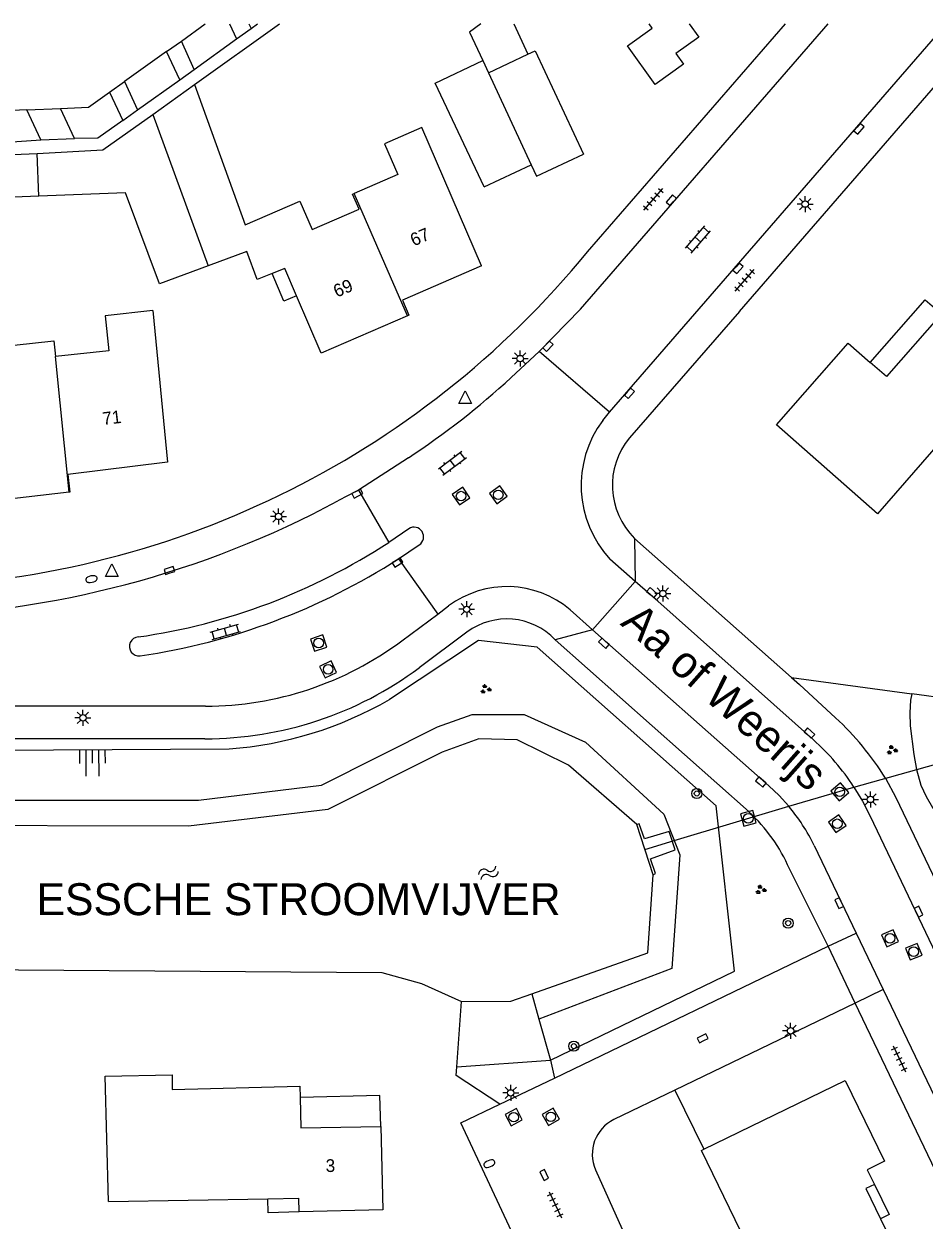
# Model space of a CAD drawing. Extents: x 126000 to 131009, y 393000 to 395500.
# Drawn here: x 130900.9 to 130971.5, y 395406.3 to 395500 of the extents above; entities that cross this region are included whole.
import ezdxf

# ---------------------------------------------------------------- set-up
doc = ezdxf.new("R2010")
doc.units = 0
for name, color, linetype in [('gg-afsc-erfafscheiding', 7, 'Continuous'), ('gg-afsc-hekwerk', 7, 'Continuous'), ('gg-afsc-muur', 7, 'Continuous'), ('gg-anno-huisnummerreeks BGT', 7, 'Continuous'), ('gg-anno-naam water', 7, 'Continuous'), ('gg-anno-openbare ruimte label', 7, 'Continuous'), ('gg-bbg-bijgebouw', 7, 'Continuous'), ('gg-bbg-gedigitaliseerde bebouwing', 7, 'Continuous'), ('gg-bbg-gedigitaliseerde bijgebouw', 7, 'Continuous'), ('gg-bbg-hoofdgebouw', 7, 'Continuous'), ('gg-bbg-luifel en loopbrug', 7, 'Continuous'), ('gg-bbg-onder overbouw', 7, 'Continuous'), ('gg-bbg-pand overbouw', 7, 'Continuous'), ('gg-bbg-tussenscheiding', 7, 'Continuous'), ('gg-knt-BGT kruinlijn', 7, 'Continuous'), ('gg-knt-verharding', 7, 'Continuous'), ('gg-kntw-beschoeiing', 7, 'Continuous'), ('gg-kwrk-duiker nz buis', 7, 'Continuous'), ('gg-kwrk-uitstroombak niveau min 01', 7, 'Continuous'), ('gt-grn-groengrens', 7, 'Continuous'), ('gt-grn-weggrens', 7, 'Continuous'), ('gt-symb-boom', 7, 'Continuous'), ('gt-symb-brandkraan', 7, 'Continuous'), ('gt-symb-groenvak', 7, 'Continuous'), ('gt-symb-klinker verharding', 7, 'Continuous'), ('gt-symb-kolk', 7, 'Continuous'), ('gt-symb-lichtmast', 7, 'Continuous'), ('gt-symb-rioolschacht', 7, 'Continuous'), ('gt-symb-talud symbool', 7, 'Continuous'), ('gt-symb-tegel verharding', 7, 'Continuous'), ('gt-symb-waterafsluiter', 7, 'Continuous'), ('gt-symb-watersymbool', 7, 'Continuous')]:
    doc.layers.add(name, color=color, linetype=linetype)

# ---------------------------------------------------------------- blocks, each defined once
blk = doc.blocks.new('gt0-KOLK')
at = {"layer": 'gt-symb-kolk'}
blk.add_lwpolyline([(0, 0), (0.375, 0), (0.375, 0.4), (-0.375, 0.4), (-0.375, 0), (0, 0)], dxfattribs=at)
blk = doc.blocks.new('gt0-LMAST')
at = {"layer": 'gt-symb-lichtmast'}
for p, q in [((-0.182, 0.173), (-0.447, 0.438)), ((-0.005, 0.246), (-0.005, 0.621)), ((0.172, 0.173), (0.437, 0.438)), ((-0.255, -0.004), (-0.63, -0.004)), ((-0.182, -0.181), (-0.447, -0.446)), ((-0.005, -0.254), (-0.005, -0.629)), ((0.437, -0.446), (0.172, -0.181)), ((0.245, -0.004), (0.62, -0.004))]:
    blk.add_line(p, q, dxfattribs=at)
blk.add_circle((-0.005, -0.004), 0.25, dxfattribs=at)
blk = doc.blocks.new('gt0-TEG1')
at = {"layer": 'gt-symb-tegel verharding'}
for p, q in [((-1.125, 0), (1.125, 0)), ((-0.9, -0.25), (-0.9, 0.25)), ((-0.45, -0.25), (-0.45, 0.25)), ((0, -0.25), (0, 0.25)), ((0.45, -0.25), (0.45, 0.25)), ((0.9, -0.25), (0.9, 0.25))]:
    blk.add_line(p, q, dxfattribs=at)
blk = doc.blocks.new('gt0-KL1')
at = {"layer": 'gt-symb-klinker verharding'}
for p, q in [((-1.15, 0.3), (1.15, 0.3)), ((-1, -0.3), (-1, 0.3)), ((-0.5, 0.3), (-0.5, 0.45)), ((0, -0.3), (0, 0.3)), ((0.5, 0.3), (0.5, 0.45)), ((1, -0.3), (1, 0.3)), ((-1.15, -0.3), (1.15, -0.3)), ((-0.5, -0.45), (-0.5, -0.3)), ((0.5, -0.45), (0.5, -0.3))]:
    blk.add_line(p, q, dxfattribs=at)
blk = doc.blocks.new('gt0-WAFSL')
at = {"layer": 'gt-symb-waterafsluiter'}
for p, q in [((-0.5, -0.333), (0, 0.667)), ((0, 0.667), (0.5, -0.333)), ((0.5, -0.333), (-0.5, -0.333))]:
    blk.add_line(p, q, dxfattribs=at)
blk = doc.blocks.new('gt0-RS')
at = {"layer": 'gt-symb-rioolschacht'}
blk.add_lwpolyline([(-0.5, -0.5), (0.5, -0.5), (0.5, 0.5), (-0.5, 0.5)], close=True, dxfattribs=at)
blk.add_circle((0, 0), 0.375, dxfattribs=at)
blk = doc.blocks.new('gt0-BR')
at = {"layer": 'gt-symb-brandkraan'}
for centre, radius, start, end in [((-0.244, 0), 0.206, 107.56694, 252.43307), ((0.599, -2.664), 3, 106.89205, 107.56694), ((0, -0.691), 0.938, 73.10799, 106.89205), ((-0.599, -2.664), 3, 72.43309, 73.10799), ((0.244, 0), 0.206, 287.56695, 72.43309), ((0.599, 2.664), 3, 252.43307, 253.10797), ((0, 0.691), 0.938, 253.10797, 286.89206), ((-0.599, 2.664), 3, 286.89206, 287.56695)]:
    blk.add_arc(centre, radius, start, end, dxfattribs=at)
blk = doc.blocks.new('gt0-TALUD')
at = {"layer": 'gt-symb-talud symbool'}
for p, q in [((0, -1), (0, 0)), ((-1, -1), (-1, 0)), ((-0.5, -2), (-0.5, 0)), ((0.5, -2), (0.5, 0)), ((1, -1), (1, 0))]:
    blk.add_line(p, q, dxfattribs=at)
blk = doc.blocks.new('gt0-GRVAK')
at = {"layer": 'gt-symb-groenvak'}
for p, q in [((-0.11, 0.189), (-0.228, 0.24)), ((-0.182, 0.153), (0.088, 0.153)), ((-0.091, 0.211), (-0.156, 0.322)), ((-0.047, 0.214), (-0.047, 0.393)), ((-0.004, 0.211), (0.061, 0.322)), ((0.015, 0.189), (0.133, 0.24)), ((0.262, -0.052), (0.197, 0.059)), ((0.305, -0.049), (0.305, 0.13)), ((0.349, -0.052), (0.414, 0.059)), ((-0.245, -0.228), (-0.363, -0.177)), ((-0.318, -0.264), (-0.047, -0.264)), ((-0.226, -0.206), (-0.291, -0.095)), ((-0.183, -0.203), (-0.183, -0.024)), ((-0.139, -0.206), (-0.074, -0.095)), ((-0.12, -0.228), (-0.002, -0.177)), ((0.243, -0.074), (0.125, -0.023)), ((0.17, -0.11), (0.441, -0.11)), ((0.368, -0.074), (0.486, -0.023))]:
    blk.add_line(p, q, dxfattribs=at)
blk = doc.blocks.new('gt0-BOOM')
at = {"layer": 'gt-symb-boom'}
for radius in [0.4, 0.2]:
    blk.add_circle((0, 0), radius, dxfattribs=at)
blk = doc.blocks.new('gt0-WA')
at = {"layer": 'gt-symb-watersymbool'}
for centre, start, end in [((-0.323, 0.022), 28.07249, 151.92751), ((0.427, 0.422), 208.07248, 331.92751), ((-0.323, -0.428), 28.07249, 151.92751), ((0.427, -0.028), 208.07248, 331.92751)]:
    blk.add_arc(centre, 0.425, start, end, dxfattribs=at)

msp = doc.modelspace()

# ---------------------------------------------------------------- linework, layer by layer
at = {"layer": 'gg-afsc-erfafscheiding'}
for p, q in [((130914.32, 395495.25), (130920.981, 395500)), ((130957.001, 395477.485), (130948.394, 395467.6)), ((130948.791, 395459.713), (130961.077, 395448.824)), ((130961.077, 395448.824), (130970.508, 395447.539)), ((130961.077, 395448.824), (130961.709, 395448.263)), ((130973.681, 395447.113), (130970.508, 395447.539))]:
    msp.add_line(p, q, dxfattribs=at)
msp.add_arc((130952.885, 395463.873), 5.836, 140.30679, 225.45642, dxfattribs=at)
at = {"layer": 'gg-afsc-hekwerk'}
for p, q in [((130934.862, 395418.337), (130935.236, 395423.438)), ((130934.813, 395417.662), (130934.862, 395418.337))]:
    msp.add_line(p, q, dxfattribs=at)
at = {"layer": 'gg-afsc-muur'}
msp.add_line((130951.943, 395416.503), (130954.228, 395411.877), dxfattribs=at)
at = {"layer": 'gg-bbg-bijgebouw'}
for p, q in [((130937.012, 395487.231), (130940.688, 395488.971)), ((130918.405, 395482.189), (130915.369, 395481.057)), ((130915.369, 395481.057), (130911.573, 395479.641))]:
    msp.add_line(p, q, dxfattribs=at)
msp.add_lwpolyline([(130940.688, 395488.971), (130941.114, 395488.067), (130944.788, 395489.799)], dxfattribs=at)
at = {"layer": 'gg-bbg-gedigitaliseerde bebouwing'}
for p, q in [((130911.039, 395492.911), (130914.32, 395495.25)), ((130907.56, 395407.775), (130920.053, 395407.994)), ((130920.053, 395407.994), (130922.482, 395408.037))]:
    msp.add_line(p, q, dxfattribs=at)
for points in [[(130914.32, 395495.25), (130918.269, 395484.273), (130922.56, 395486.12), (130923.52, 395483.89), (130927.22, 395485.49), (130926.7, 395486.68), (130926.811, 395486.728)], [(130936.79, 395481.048), (130932.13, 395491.88), (130929.19, 395490.61), (130930.23, 395488.2), (130926.811, 395486.728)], [(130911.059, 395477.562), (130907.3, 395477.14), (130907.6, 395474.41), (130903.43, 395473.954)], [(130980.801, 395478.345), (130972.61, 395468.84), (130973.47, 395468.1), (130967.835, 395461.642)], [(130895.38, 395474.329), (130903.285, 395475.195), (130903.43, 395473.954)]]:
    msp.add_lwpolyline(points, dxfattribs=at)
at = {"layer": 'gg-bbg-gedigitaliseerde bijgebouw'}
for p, q in [((130913.28, 395498.66), (130915.157, 395500)), ((130917.066, 395500), (130917.6, 395498.82)), ((130918.577, 395500), (130918.74, 395499.641)), ((130918.74, 395499.641), (130919.243, 395500)), ((130914.29, 395496.44), (130913.28, 395498.66)), ((130914.29, 395496.44), (130917.6, 395498.82)), ((130912.13, 395497.84), (130908.82, 395495.48)), ((130913.15, 395495.63), (130912.13, 395497.84)), ((130937.35, 395496.18), (130940.438, 395497.639)), ((130936.896, 395497.137), (130937.35, 395496.18)), ((130908.82, 395495.48), (130909.85, 395493.28)), ((130909.85, 395493.28), (130913.15, 395495.63)), ((130907.66, 395494.65), (130908.69, 395492.45)), ((130901.17, 395493.26), (130896.84, 395493.08)), ((130902.26, 395490.92), (130901.17, 395493.26)), ((130904.9, 395491.03), (130903.81, 395493.38)), ((130897.99, 395490.64), (130902.26, 395490.92)), ((130890.93, 395489.4), (130901.99, 395489.85))]:
    msp.add_line(p, q, dxfattribs=at)
for points in [[(130940.438, 395497.639), (130940.99, 395497.9), (130944.788, 395489.799)], [(130937.012, 395487.231), (130933.16, 395495.368), (130936.896, 395497.137)], [(130903.81, 395493.38), (130906.01, 395493.47), (130907.66, 395494.65)], [(130901.99, 395489.85), (130907.14, 395490.13), (130911.039, 395492.911)], [(130908.69, 395492.45), (130906.75, 395491.05), (130904.9, 395491.03)], [(130902.11, 395486.507), (130894.96, 395486.22), (130895.05, 395478.42), (130891.01, 395478.39)], [(130911.573, 395479.641), (130908.9, 395486.78), (130902.11, 395486.507)]]:
    msp.add_lwpolyline(points, dxfattribs=at)
at = {"layer": 'gg-bbg-hoofdgebouw'}
for p, q in [((130904.483, 395463.326), (130896.444, 395462.409)), ((130928.901, 395413.647), (130929.064, 395407.121)), ((130922.506, 395406.972), (130922.482, 395408.037)), ((130929.064, 395407.121), (130922.506, 395406.972))]:
    msp.add_line(p, q, dxfattribs=at)
for points in [[(130953.066, 395500), (130953.82, 395498.95), (130952.031, 395497.673), (130952.626, 395496.839), (130950.412, 395495.266), (130948.229, 395498.293), (130950.155, 395499.674), (130949.921, 395500)], [(130920.395, 395480.45), (130919.23, 395479.996), (130918.405, 395482.189)], [(130922.292, 395478.717), (130921.382, 395480.835), (130920.395, 395480.45)], [(130936.79, 395481.048), (130930.599, 395478.376), (130931.11, 395477.196), (130931.002, 395477.149)], [(130931.002, 395477.149), (130924.227, 395474.213), (130922.292, 395478.717)], [(130911.059, 395477.562), (130912.202, 395465.669), (130904.391, 395464.723), (130904.55, 395463.334), (130904.483, 395463.326)], [(130967.835, 395461.642), (130959.904, 395468.601), (130965.529, 395475.012), (130967.253, 395473.499)], [(130907.56, 395407.775), (130907.312, 395417.605), (130912.551, 395417.696), (130912.571, 395416.547), (130922.564, 395416.807), (130922.587, 395415.929)], [(130954.228, 395411.877), (130965.291, 395417.254), (130968.383, 395410.933), (130967.023, 395410.268), (130967.583, 395409.126)], [(130922.587, 395415.929), (130922.649, 395413.544), (130928.901, 395413.647)], [(130957.102, 395405.445), (130954.04, 395411.786), (130954.228, 395411.877)], [(130967.583, 395409.126), (130966.915, 395408.792), (130968.065, 395406.432)], [(130968.065, 395406.432), (130970.472, 395401.493), (130966.176, 395399.38), (130967.767, 395396.171), (130961.997, 395393.311), (130963.27, 395390.655), (130959.131, 395388.671)]]:
    msp.add_lwpolyline(points, dxfattribs=at)
at = {"layer": 'gg-bbg-luifel en loopbrug'}
for p, q in [((130939.322, 395500), (130940.438, 395497.639)), ((130917.6, 395498.82), (130918.74, 395499.641)), ((130912.13, 395497.84), (130913.28, 395498.66)), ((130913.15, 395495.63), (130914.29, 395496.44)), ((130907.66, 395494.65), (130908.82, 395495.48)), ((130901.17, 395493.26), (130903.81, 395493.38)), ((130908.69, 395492.45), (130909.85, 395493.28)), ((130902.26, 395490.92), (130904.9, 395491.03))]:
    msp.add_line(p, q, dxfattribs=at)
for points in [[(130936.748, 395500), (130935.86, 395499.36), (130936.896, 395497.137)], [(130922.292, 395478.717), (130921.319, 395478.298), (130920.395, 395480.45)], [(130928.901, 395413.647), (130928.84, 395416.085), (130922.587, 395415.929)], [(130967.583, 395409.126), (130968.742, 395406.763), (130968.065, 395406.432)], [(130922.506, 395406.972), (130920.08, 395406.911), (130920.053, 395407.994)]]:
    msp.add_lwpolyline(points, dxfattribs=at)
at = {"layer": 'gg-bbg-onder overbouw'}
msp.add_lwpolyline([(130971.558, 395478.404), (130972.827, 395477.294), (130968.52, 395472.387), (130967.253, 395473.499)], dxfattribs=at)
at = {"layer": 'gg-bbg-pand overbouw'}
msp.add_line((130967.253, 395473.499), (130971.558, 395478.404), dxfattribs=at)
at = {"layer": 'gg-bbg-tussenscheiding'}
for p, q in [((130937.35, 395496.18), (130940.688, 395488.971)), ((130911.039, 395492.911), (130915.369, 395481.057)), ((130902.11, 395486.507), (130901.99, 395489.85)), ((130931.002, 395477.149), (130926.811, 395486.728)), ((130904.483, 395463.326), (130903.43, 395473.954))]:
    msp.add_line(p, q, dxfattribs=at)
at = {"layer": 'gg-knt-BGT kruinlijn'}
msp.add_line((130934.862, 395418.337), (130942.198, 395418.847), dxfattribs=at)
for points in [[(130942.198, 395418.847), (130956.617, 395425.817), (130955.182, 395438.777), (130941.167, 395451.184), (130936.553, 395451.726), (130929.584, 395447.096)], [(130970.508, 395447.539), (130970.396, 395447.045), (130970.344, 395446.049), (130970.394, 395445.031), (130970.662, 395442.801), (130970.883, 395441.621), (130971.229, 395440.401), (130971.625, 395439.498), (130972.119, 395438.628), (130972.7, 395437.77), (130973.344, 395436.961), (130974.234, 395436.181)], [(130871.221, 395439.899), (130875.74, 395443.01), (130917.028, 395443.228)]]:
    msp.add_lwpolyline(points, dxfattribs=at)
msp.add_arc((130914.866, 395472.56), 29.411, 274.21585, 300.02808, dxfattribs=at)
at = {"layer": 'gg-knt-verharding'}
for p, q in [((130945.107, 395482.162), (130960.603, 395500)), ((130946.832, 395469.603), (130973.229, 395500)), ((130957.001, 395477.485), (130976.529, 395500)), ((130941.304, 395474.358), (130939.115, 395472.31)), ((130946.832, 395469.603), (130941.304, 395474.358)), ((130946.29, 395468.944), (130946.832, 395469.603)), ((130931.074, 395466.02), (130927.167, 395463.499)), ((130927.167, 395463.499), (130925.549, 395462.643)), ((130927.167, 395463.499), (130929.533, 395459.404)), ((130931.099, 395460.473), (130929.533, 395459.404)), ((130930.301, 395458.117), (130931.918, 395459.2)), ((130930.301, 395458.117), (130933.374, 395453.791)), ((130948.838, 395456.328), (130946.855, 395458.095)), ((130945.505, 395452.563), (130948.838, 395456.328)), ((130933.374, 395453.791), (130934.217, 395454.419)), ((130943.743, 395454.123), (130945.505, 395452.563)), ((130930.549, 395451.686), (130933.374, 395453.791)), ((130935.654, 395452.368), (130931.906, 395449.578)), ((130957.755, 395438.293), (130942.578, 395451.771)), ((130961.709, 395448.263), (130964.54, 395445.672)), ((130915.173, 395446.572), (130855.942, 395446.565)), ((130915.127, 395444.022), (130871.218, 395444.039)), ((130962.863, 395435.675), (130966.155, 395428.802)), ((130963.959, 395427.77), (130960.919, 395433.84)), ((130966.155, 395428.802), (130968.267, 395424.392)), ((130942.508, 395417.457), (130963.959, 395427.77)), ((130966.07, 395423.312), (130963.959, 395427.77)), ((130968.267, 395424.392), (130977.376, 395405.374)), ((130966.07, 395423.312), (130951.943, 395416.503)), ((130974.618, 395405.458), (130966.07, 395423.312)), ((130938.222, 395415.396), (130934.813, 395417.662)), ((130938.222, 395415.396), (130942.508, 395417.457)), ((130951.943, 395416.503), (130947.174, 395414.204)), ((130945.738, 395410.272), (130947.826, 395405.616))]:
    msp.add_line(p, q, dxfattribs=at)
for points in [[(130941.304, 395474.358), (130944.565, 395477.674), (130963.945, 395500)], [(130962.799, 395443.928), (130950.608, 395454.787), (130948.838, 395456.328)], [(130945.505, 395452.563), (130959.314, 395440.337), (130960.12, 395439.567), (130960.868, 395438.74)], [(130965.981, 395440.244), (130966.658, 395439.128), (130967.254, 395437.967), (130978.9, 395413.542)], [(130968.45, 395440.937), (130969.263, 395439.418), (130972.421, 395432.816)], [(130946.464, 395404.973), (130940.667, 395402.239), (130935.187, 395413.937), (130938.222, 395415.396)]]:
    msp.add_lwpolyline(points, dxfattribs=at)
for centre, radius, start, end in [((130889.646, 395527.557), 71.67, 271.13096, 320.69936), ((130895.684, 395519.546), 64.168, 303.47137, 312.59658), ((130953.11, 395463.86), 8.506, 143.29637, 222.66601), ((130889.339, 395530.276), 76.716, 271.44155, 298.16417), ((130931.504, 395459.833), 0.757, 303.1986, 122.31279), ((130903.037, 395499.909), 48.402, 278.15552, 303.19054), ((130902.541, 395501.28), 51.319, 278.41398, 302.74709), ((130938.794, 395448.277), 7.66, 49.74817, 126.69229), ((130938.781, 395448.184), 5.224, 43.37266, 126.77142), ((130909.96, 395451.253), 0.746, 94.39803, 276.91611), ((130915.128, 395472.38), 25.808, 270.10022, 306.69364), ((130915.135, 395472.113), 28.091, 269.98448, 306.65784), ((130948.393, 395428.357), 23.676, 32.09745, 46.99999), ((130950.524, 395430.11), 18.483, 33.25123, 48.38541), ((130948.999, 395428.721), 12.972, 23.24057, 47.54947), ((130949.235, 395428.986), 15.181, 26.14181, 39.97818), ((130948.479, 395411.499), 3.003, 115.75991, 204.11484)]:
    msp.add_arc(centre, radius, start, end, dxfattribs=at)
at = {"layer": 'gg-kntw-beschoeiing'}
for points in [[(130948.974, 395437.312), (130943.624, 395441.951), (130939.579, 395443.94), (130936.589, 395444.017), (130933.702, 395442.983), (130924.77, 395438.474), (130913.842, 395437.186), (130891.697, 395437.238), (130875.623, 395436.347), (130872.773, 395435.377)], [(130940.728, 395424.042), (130949.841, 395427.247), (130950.238, 395433.376)], [(130889.825, 395426.019), (130928.982, 395425.712), (130932.086, 395424.857), (130935.236, 395423.438)], [(130935.236, 395423.438), (130939.082, 395423.463), (130940.728, 395424.042)]]:
    msp.add_lwpolyline(points, dxfattribs=at)
at = {"layer": 'gg-kwrk-duiker nz buis'}
msp.add_lwpolyline([(130949.606, 395435.344), (130951.899, 395436.067), (130960.868, 395438.74), (130965.981, 395440.244), (130972.39, 395442.044), (130974.422, 395442.849)], dxfattribs=at)
at = {"layer": 'gg-kwrk-uitstroombak niveau min 01'}
msp.add_line((130950.238, 395433.376), (130948.974, 395437.312), dxfattribs=at)
msp.add_lwpolyline([(130950.238, 395433.376), (130950.425, 395433.461), (130950.044, 395434.63), (130951.963, 395435.313), (130951.487, 395436.771), (130949.573, 395436.181), (130949.154, 395437.348), (130948.974, 395437.312)], dxfattribs=at)
at = {"layer": 'gt-grn-groengrens'}
for p, q in [((130940.728, 395424.042), (130941.287, 395422.066)), ((130941.287, 395422.066), (130942.198, 395418.847)), ((130942.198, 395418.847), (130942.508, 395417.457))]:
    msp.add_line(p, q, dxfattribs=at)
msp.add_lwpolyline([(130872.124, 395437.269), (130875.354, 395438.399), (130891.685, 395439.224), (130914.637, 395439.224), (130924.267, 395440.38), (130933.353, 395444.962), (130936.058, 395445.928), (130940.146, 395445.928), (130944.952, 395443.761), (130951.084, 395438.124), (130952.346, 395434.94), (130951.718, 395426.035), (130941.287, 395422.066)], dxfattribs=at)
at = {"layer": 'gt-grn-weggrens'}
for p, q in [((130948.791, 395459.713), (130948.838, 395456.328)), ((130945.505, 395452.563), (130942.578, 395451.771)), ((130963.959, 395427.77), (130966.155, 395428.802)), ((130968.267, 395424.392), (130966.07, 395423.312))]:
    msp.add_line(p, q, dxfattribs=at)

# ---------------------------------------------------------------- block references
at = {"layer": 'gt-symb-boom'}
for p in [(130953.669, 395439.737), (130960.824, 395429.586), (130944.036, 395419.951)]:
    msp.add_blockref('gt0-BOOM', p, dxfattribs=at)
at = {"layer": 'gt-symb-brandkraan'}
for p, rotation in [((130906.238, 395456.526), -168.9933358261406), ((130937.409, 395410.747), -157.6136344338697)]:
    msp.add_blockref('gt0-BR', p, dxfattribs=dict(at, rotation=rotation))
at = {"layer": 'gt-symb-groenvak'}
for p in [(130937.11, 395447.902), (130968.952, 395443.137), (130958.666, 395432.2)]:
    msp.add_blockref('gt0-GRVAK', p, dxfattribs=at)
at = {"layer": 'gt-symb-klinker verharding'}
for p, rotation in [((130953.764, 395483.116), 49.01346679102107), ((130934.516, 395465.602), 36.86989764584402), ((130916.733, 395452.396), 15.787947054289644)]:
    msp.add_blockref('gt0-KL1', p, dxfattribs=dict(at, rotation=rotation))
at = {"layer": 'gt-symb-kolk'}
for p, rotation in [((130966.221, 395491.917), -130.5102628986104), ((130951.823, 395486.06), 48.808688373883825), ((130956.737, 395480.989), -130.9865332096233), ((130941.863, 395474.896), -133.17591016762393), ((130948.237, 395471.206), -131.22904927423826), ((130926.975, 395463.397), -152.02527007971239), ((130930.101, 395457.989), -147.32672252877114), ((130912.401, 395457.009), 17.456558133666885), ((130950.012, 395455.316), -41.919064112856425), ((130946.522, 395451.649), 138.00000872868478), ((130962.355, 395444.324), -42.16188122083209), ((130958.545, 395440.482), -41.51461925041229), ((130964.631, 395431.062), -64.40857585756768), ((130970.866, 395430.394), -64.92082100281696), ((130954.207, 395420.386), 25.66787516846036), ((130941.529, 395409.768), -63.69130406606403)]:
    msp.add_blockref('gt0-KOLK', p, dxfattribs=dict(at, rotation=rotation))
at = {"layer": 'gt-symb-lichtmast'}
for p in [(130962.159, 395485.895), (130939.83, 395473.797), (130920.899, 395461.437), (130951.011, 395455.394), (130935.64, 395454.165), (130905.578, 395445.665), (130967.277, 395439.273), (130961.019, 395421.154), (130939.091, 395416.297)]:
    msp.add_blockref('gt0-LMAST', p, dxfattribs=at)
at = {"layer": 'gt-symb-rioolschacht'}
for p, rotation in [((130935.197, 395463.026), 34.69152882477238), ((130938.109, 395463.124), 35.5176978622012), ((130924.039, 395451.518), -161.4563306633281), ((130924.781, 395449.459), -154.408575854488), ((130964.865, 395439.866), 130.53915174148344), ((130957.705, 395437.789), 15.898187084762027), ((130964.67, 395437.366), 124.81835448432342), ((130968.804, 395428.398), 113.56707121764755), ((130970.658, 395427.349), 112.07794163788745), ((130939.321, 395414.387), 27.513061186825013), ((130942.227, 395414.417), 29.282828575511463)]:
    msp.add_blockref('gt0-RS', p, dxfattribs=dict(at, rotation=rotation))
at = {"layer": 'gt-symb-talud symbool', "xscale": 1.0000079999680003, "yscale": 1.0000079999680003, "rotation": 0.22918189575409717}
msp.add_blockref('gt0-TALUD', (130906.323, 395443.1), dxfattribs=at)
at = {"layer": 'gt-symb-tegel verharding'}
for p, rotation in [((130950.261, 395486.253), 49.013466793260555), ((130957.411, 395479.918), 49.01346679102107), ((130969.539, 395418.964), -64.46026718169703), ((130942.573, 395407.528), -64.46026718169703)]:
    msp.add_blockref('gt0-TEG1', p, dxfattribs=dict(at, rotation=rotation))
at = {"layer": 'gt-symb-waterafsluiter'}
for p in [(130935.519, 395470.613), (130907.836, 395457.06)]:
    msp.add_blockref('gt0-WAFSL', p, dxfattribs=at)
at = {"layer": 'gt-symb-watersymbool', "rotation": 24.771138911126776}
msp.add_blockref('gt0-WA', (130937.288, 395433.496), dxfattribs=at)

# ---------------------------------------------------------------- texts
at = {"layer": 'gg-anno-huisnummerreeks BGT'}
for s, rotation, p in [('67', 23.3, (130931.484, 395482.571)), ('69', 23.4, (130925.46, 395478.561)), ('71', 6.9, (130907.157, 395468.584)), ('3', 1.4, (130924.6, 395410.088))]:
    msp.add_text(s, height=1, rotation=rotation, dxfattribs=at).set_placement(p)
at = {"layer": 'gg-anno-naam water'}
msp.add_text('ESSCHE STROOMVIJVER', height=2.5, dxfattribs=at).set_placement((130901.938, 395430.209))
at = {"layer": 'gg-anno-openbare ruimte label'}
msp.add_text('Aa of Weerijs', height=2.5, rotation=318.4, dxfattribs=at).set_placement((130947.603, 395452.992))

doc.saveas('drawing.dxf')
